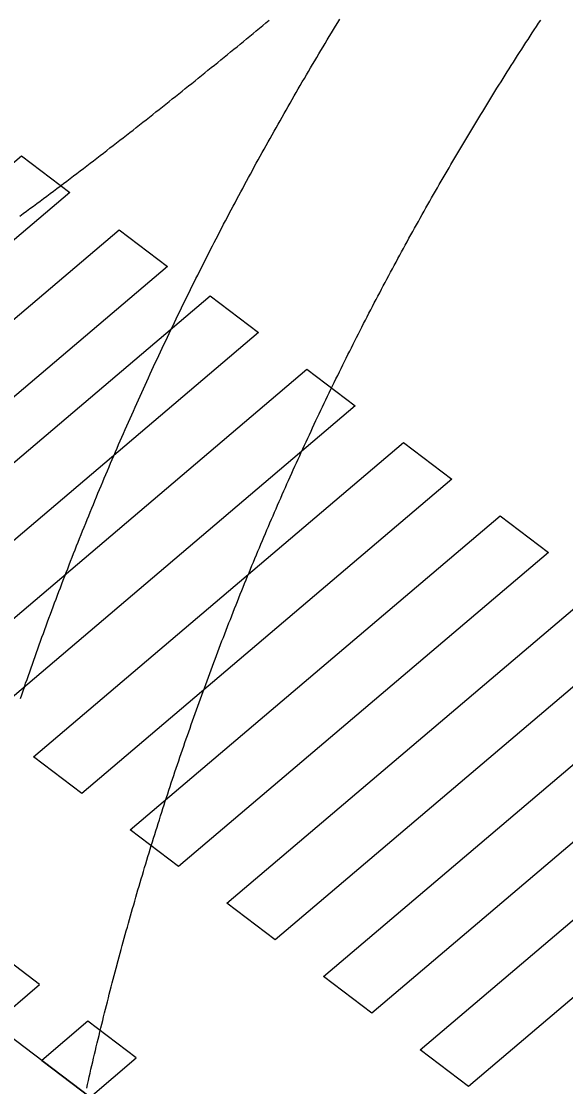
# Model space of a CAD drawing. Extents: x 81617 to 82144, y 454649 to 455150.
# Drawn here: x 81717.88 to 81722.48, y 454741.45 to 454750.44 of the extents above; entities that cross this region are included whole.
import ezdxf

# ---------------------------------------------------------------- set-up
doc = ezdxf.new("R2010")
doc.units = 0
doc.layers.add('B-WE-OG-TOPOGRAFIE-G', color=7, linetype='Continuous')
doc.layers.add('B-WE-VW-MARKERING-G', color=7, linetype='Continuous')

msp = doc.modelspace()

# ---------------------------------------------------------------- linework, layer by layer
at = {"layer": 'B-WE-OG-TOPOGRAFIE-G'}
msp.add_line((81721.5896, 454738.9988), (81704.2675, 454752.1255), dxfattribs=at)
for points in [[(81717.8727, 454748.7999), (81717.9012, 454748.8209), (81717.9297, 454748.8419), (81717.9581, 454748.863), (81717.9866, 454748.884), (81718.015, 454748.9051), (81718.0433, 454748.9262), (81718.0717, 454748.9474), (81718.1, 454748.9685), (81718.1283, 454748.9897), (81718.1566, 454749.0109), (81718.1849, 454749.0322), (81718.2131, 454749.0534), (81718.2413, 454749.0747), (81718.2695, 454749.096), (81718.2977, 454749.1173), (81718.3258, 454749.1387), (81718.3539, 454749.16), (81718.382, 454749.1814), (81718.4101, 454749.2028), (81718.4382, 454749.2243), (81718.4662, 454749.2457), (81718.4942, 454749.2672), (81718.5222, 454749.2887), (81718.5501, 454749.3102), (81718.5781, 454749.3317), (81718.606, 454749.3533), (81718.6339, 454749.3749), (81718.6618, 454749.3965), (81718.6896, 454749.4181), (81718.7175, 454749.4397), (81718.7453, 454749.4614), (81718.7731, 454749.483), (81718.8008, 454749.5047), (81718.8286, 454749.5265), (81718.8563, 454749.5482), (81718.884, 454749.5699), (81718.9117, 454749.5917), (81718.9394, 454749.6135), (81718.9671, 454749.6353), (81718.9947, 454749.6571), (81719.0223, 454749.6789), (81719.0499, 454749.7008), (81719.0775, 454749.7227), (81719.105, 454749.7445), (81719.1325, 454749.7664), (81719.1601, 454749.7884), (81719.1876, 454749.8103), (81719.215, 454749.8322), (81719.2425, 454749.8542), (81719.2699, 454749.8762), (81719.2974, 454749.8982), (81719.3248, 454749.9202), (81719.3521, 454749.9422), (81719.3795, 454749.9643), (81719.4069, 454749.9863), (81719.4342, 454750.0084), (81719.4615, 454750.0305), (81719.4888, 454750.0526), (81719.5161, 454750.0747), (81719.5434, 454750.0968), (81719.5706, 454750.1189), (81719.5978, 454750.1411), (81719.625, 454750.1632), (81719.6522, 454750.1854), (81719.6794, 454750.2076), (81719.7066, 454750.2298), (81719.7337, 454750.252), (81719.7609, 454750.2742), (81719.788, 454750.2965), (81719.8151, 454750.3187), (81719.8422, 454750.341), (81719.8692, 454750.3633), (81719.8963, 454750.3855), (81719.9233, 454750.4078), (81719.9504, 454750.4301), (81719.9774, 454750.4524)], [(81717.8771, 454744.7283), (81717.8883, 454744.7607), (81717.8994, 454744.7932), (81717.9106, 454744.8257), (81717.9218, 454744.8581), (81717.9331, 454744.8905), (81717.9444, 454744.9229), (81717.9558, 454744.9553), (81717.9672, 454744.9877), (81717.9786, 454745.0201), (81717.9901, 454745.0524), (81718.0016, 454745.0848), (81718.0131, 454745.1171), (81718.0247, 454745.1494), (81718.0363, 454745.1817), (81718.048, 454745.214), (81718.0597, 454745.2462), (81718.0714, 454745.2785), (81718.0832, 454745.3107), (81718.095, 454745.343), (81718.1069, 454745.3752), (81718.1187, 454745.4074), (81718.1307, 454745.4396), (81718.1426, 454745.4717), (81718.1547, 454745.5039), (81718.1667, 454745.536), (81718.1788, 454745.5682), (81718.1909, 454745.6003), (81718.2031, 454745.6324), (81718.2153, 454745.6645), (81718.2275, 454745.6965), (81718.2398, 454745.7286), (81718.2521, 454745.7606), (81718.2644, 454745.7927), (81718.2768, 454745.8247), (81718.2893, 454745.8567), (81718.3017, 454745.8887), (81718.3142, 454745.9206), (81718.3268, 454745.9526), (81718.3394, 454745.9845), (81718.352, 454746.0164), (81718.3646, 454746.0483), (81718.3773, 454746.0802), (81718.3901, 454746.1121), (81718.4028, 454746.144), (81718.4156, 454746.1758), (81718.4285, 454746.2076), (81718.4414, 454746.2395), (81718.4543, 454746.2713), (81718.4673, 454746.303), (81718.4803, 454746.3348), (81718.4933, 454746.3666), (81718.5064, 454746.3983), (81718.5195, 454746.43), (81718.5326, 454746.4617), (81718.5458, 454746.4934), (81718.5591, 454746.5251), (81718.5723, 454746.5567), (81718.5856, 454746.5884), (81718.599, 454746.62), (81718.6123, 454746.6516), (81718.6258, 454746.6832), (81718.6392, 454746.7148), (81718.6527, 454746.7464), (81718.6662, 454746.7779), (81718.6798, 454746.8094), (81718.6934, 454746.841), (81718.7071, 454746.8725), (81718.7207, 454746.9039), (81718.7345, 454746.9354), (81718.7482, 454746.9668), (81718.762, 454746.9983), (81718.7758, 454747.0297), (81718.7897, 454747.0611), (81718.8036, 454747.0925), (81718.8176, 454747.1238), (81718.8315, 454747.1552), (81718.8456, 454747.1865), (81718.8596, 454747.2178), (81718.8737, 454747.2491), (81718.8878, 454747.2804), (81718.902, 454747.3117), (81718.9162, 454747.3429), (81718.9304, 454747.3742), (81718.9447, 454747.4054), (81718.959, 454747.4366), (81718.9734, 454747.4678), (81718.9878, 454747.4989), (81719.0022, 454747.5301), (81719.0167, 454747.5612), (81719.0312, 454747.5923), (81719.0457, 454747.6234), (81719.0603, 454747.6545), (81719.0749, 454747.6855), (81719.0896, 454747.7166), (81719.1043, 454747.7476), (81719.119, 454747.7786), (81719.1338, 454747.8096), (81719.1486, 454747.8406), (81719.1634, 454747.8715), (81719.1783, 454747.9025), (81719.1932, 454747.9334), (81719.2081, 454747.9643), (81719.2231, 454747.9952), (81719.2381, 454748.026), (81719.2532, 454748.0569), (81719.2683, 454748.0877), (81719.2834, 454748.1185), (81719.2986, 454748.1493), (81719.3138, 454748.1801), (81719.329, 454748.2108), (81719.3443, 454748.2416), (81719.3596, 454748.2723), (81719.375, 454748.303), (81719.3904, 454748.3337), (81719.4058, 454748.3643), (81719.4213, 454748.395), (81719.4368, 454748.4256), (81719.4523, 454748.4562), (81719.4679, 454748.4868), (81719.4835, 454748.5174), (81719.4991, 454748.5479), (81719.5148, 454748.5784), (81719.5305, 454748.609), (81719.5463, 454748.6395), (81719.5621, 454748.6699), (81719.5779, 454748.7004), (81719.5938, 454748.7308), (81719.6097, 454748.7613), (81719.6256, 454748.7917), (81719.6416, 454748.822), (81719.6576, 454748.8524), (81719.6736, 454748.8827), (81719.6897, 454748.9131), (81719.7058, 454748.9434), (81719.722, 454748.9737), (81719.7382, 454749.0039), (81719.7544, 454749.0342), (81719.7707, 454749.0644), (81719.787, 454749.0946), (81719.8033, 454749.1248), (81719.8197, 454749.155), (81719.8361, 454749.1851), (81719.8525, 454749.2152), (81719.869, 454749.2454), (81719.8855, 454749.2755), (81719.9021, 454749.3055), (81719.9187, 454749.3356), (81719.9353, 454749.3656), (81719.952, 454749.3956), (81719.9687, 454749.4256), (81719.9854, 454749.4556), (81720.0022, 454749.4855), (81720.019, 454749.5155), (81720.0358, 454749.5454), (81720.0527, 454749.5753), (81720.0696, 454749.6051), (81720.0865, 454749.635), (81720.1035, 454749.6648), (81720.1205, 454749.6946), (81720.1376, 454749.7244), (81720.1547, 454749.7542), (81720.1718, 454749.7839), (81720.189, 454749.8137), (81720.2061, 454749.8434), (81720.2234, 454749.8731), (81720.2406, 454749.9027), (81720.2579, 454749.9324), (81720.2753, 454749.962), (81720.2927, 454749.9916), (81720.3101, 454750.0212), (81720.3275, 454750.0508), (81720.345, 454750.0803), (81720.3625, 454750.1098), (81720.38, 454750.1393), (81720.3976, 454750.1688), (81720.4153, 454750.1983), (81720.4329, 454750.2277), (81720.4506, 454750.2571), (81720.4683, 454750.2865), (81720.4861, 454750.3159), (81720.5039, 454750.3452), (81720.5217, 454750.3746), (81720.5396, 454750.4039), (81720.5575, 454750.4332), (81720.5754, 454750.4624)], [(81718.694, 454742.4849), (81718.6944, 454742.4862), (81718.7028, 454742.5177), (81718.7113, 454742.5492), (81718.7198, 454742.5807), (81718.7284, 454742.6122), (81718.737, 454742.6436), (81718.7456, 454742.6751), (81718.7542, 454742.7065), (81718.763, 454742.7379), (81718.7717, 454742.7694), (81718.7805, 454742.8008), (81718.7893, 454742.8322), (81718.7981, 454742.8636), (81718.807, 454742.8949), (81718.8159, 454742.9263), (81718.8249, 454742.9576), (81718.8339, 454742.989), (81718.8429, 454743.0203), (81718.852, 454743.0516), (81718.8611, 454743.083), (81718.8703, 454743.1143), (81718.8795, 454743.1455), (81718.8887, 454743.1768), (81718.898, 454743.2081), (81718.9073, 454743.2393), (81718.9166, 454743.2706), (81718.926, 454743.3018), (81718.9354, 454743.333), (81718.9448, 454743.3643), (81718.9543, 454743.3955), (81718.9639, 454743.4266), (81718.9734, 454743.4578), (81718.983, 454743.489), (81718.9926, 454743.5201), (81719.0023, 454743.5513), (81719.012, 454743.5824), (81719.0218, 454743.6135), (81719.0316, 454743.6446), (81719.0414, 454743.6757), (81719.0512, 454743.7068), (81719.0611, 454743.7379), (81719.0711, 454743.769), (81719.081, 454743.8), (81719.0911, 454743.831), (81719.1011, 454743.8621), (81719.1112, 454743.8931), (81719.1213, 454743.9241), (81719.1315, 454743.9551), (81719.1417, 454743.986), (81719.1519, 454744.017), (81719.1621, 454744.048), (81719.1725, 454744.0789), (81719.1828, 454744.1098), (81719.1932, 454744.1407), (81719.2036, 454744.1716), (81719.214, 454744.2025), (81719.2245, 454744.2334), (81719.2351, 454744.2643), (81719.2456, 454744.2951), (81719.2562, 454744.326), (81719.2669, 454744.3568), (81719.2775, 454744.3876), (81719.2882, 454744.4184), (81719.299, 454744.4492), (81719.3098, 454744.48), (81719.3206, 454744.5107), (81719.3314, 454744.5415), (81719.3423, 454744.5722), (81719.3533, 454744.6029), (81719.3642, 454744.6337), (81719.3752, 454744.6644), (81719.3863, 454744.695), (81719.3974, 454744.7257), (81719.4085, 454744.7564), (81719.4196, 454744.787), (81719.4308, 454744.8176), (81719.442, 454744.8483), (81719.4533, 454744.8789), (81719.4646, 454744.9095), (81719.4759, 454744.94), (81719.4873, 454744.9706), (81719.4987, 454745.0011), (81719.5101, 454745.0317), (81719.5216, 454745.0622), (81719.5331, 454745.0927), (81719.5447, 454745.1232), (81719.5563, 454745.1537), (81719.5679, 454745.1842), (81719.5796, 454745.2146), (81719.5913, 454745.2451), (81719.603, 454745.2755), (81719.6148, 454745.3059), (81719.6266, 454745.3363), (81719.6384, 454745.3667), (81719.6503, 454745.397), (81719.6622, 454745.4274), (81719.6742, 454745.4577), (81719.6862, 454745.4881), (81719.6982, 454745.5184), (81719.7102, 454745.5487), (81719.7223, 454745.579), (81719.7345, 454745.6092), (81719.7466, 454745.6395), (81719.7589, 454745.6697), (81719.7711, 454745.6999), (81719.7834, 454745.7302), (81719.7957, 454745.7604), (81719.808, 454745.7905), (81719.8204, 454745.8207), (81719.8329, 454745.8509), (81719.8453, 454745.881), (81719.8578, 454745.9111), (81719.8703, 454745.9412), (81719.8829, 454745.9713), (81719.8955, 454746.0014), (81719.9081, 454746.0314), (81719.9208, 454746.0615), (81719.9335, 454746.0915), (81719.9463, 454746.1215), (81719.9591, 454746.1515), (81719.9719, 454746.1815), (81719.9847, 454746.2115), (81719.9976, 454746.2415), (81720.0105, 454746.2714), (81720.0235, 454746.3013), (81720.0365, 454746.3312), (81720.0495, 454746.3611), (81720.0626, 454746.391), (81720.0757, 454746.4209), (81720.0888, 454746.4507), (81720.102, 454746.4805), (81720.1152, 454746.5103), (81720.1285, 454746.5401), (81720.1418, 454746.5699), (81720.1551, 454746.5997), (81720.1684, 454746.6294), (81720.1818, 454746.6592), (81720.1952, 454746.6889), (81720.2087, 454746.7186), (81720.2222, 454746.7483), (81720.2357, 454746.778), (81720.2493, 454746.8076), (81720.2629, 454746.8373), (81720.2765, 454746.8669), (81720.2902, 454746.8965), (81720.3039, 454746.9261), (81720.3177, 454746.9556), (81720.3314, 454746.9852), (81720.3453, 454747.0147), (81720.3591, 454747.0443), (81720.373, 454747.0738), (81720.3869, 454747.1033), (81720.4009, 454747.1327), (81720.4149, 454747.1622), (81720.4289, 454747.1916), (81720.4429, 454747.2211), (81720.457, 454747.2505), (81720.4712, 454747.2798), (81720.4853, 454747.3092), (81720.4995, 454747.3386), (81720.5138, 454747.3679), (81720.528, 454747.3972), (81720.5423, 454747.4265), (81720.5567, 454747.4558), (81720.5711, 454747.4851), (81720.5855, 454747.5144), (81720.5999, 454747.5436), (81720.6144, 454747.5728), (81720.6289, 454747.602), (81720.6435, 454747.6312), (81720.6581, 454747.6604), (81720.6727, 454747.6895), (81720.6873, 454747.7186), (81720.702, 454747.7478), (81720.7168, 454747.7768), (81720.7315, 454747.8059), (81720.7463, 454747.835), (81720.7611, 454747.864), (81720.776, 454747.8931), (81720.7909, 454747.9221), (81720.8058, 454747.9511), (81720.8208, 454747.98), (81720.8358, 454748.009), (81720.8508, 454748.0379), (81720.8659, 454748.0668), (81720.881, 454748.0957), (81720.8962, 454748.1246), (81720.9113, 454748.1535), (81720.9265, 454748.1823), (81720.9418, 454748.2112), (81720.9571, 454748.24), (81720.9724, 454748.2688), (81720.9877, 454748.2975), (81721.0031, 454748.3263), (81721.0185, 454748.355), (81721.034, 454748.3837), (81721.0495, 454748.4124), (81721.065, 454748.4411), (81721.0805, 454748.4698), (81721.0961, 454748.4984), (81721.1118, 454748.527), (81721.1274, 454748.5557), (81721.1431, 454748.5842), (81721.1588, 454748.6128), (81721.1746, 454748.6414), (81721.1904, 454748.6699), (81721.2062, 454748.6984), (81721.2221, 454748.7269), (81721.238, 454748.7554), (81721.2539, 454748.7838), (81721.2699, 454748.8123), (81721.2858, 454748.8407), (81721.3019, 454748.8691), (81721.3179, 454748.8975), (81721.334, 454748.9258), (81721.3502, 454748.9541), (81721.3663, 454748.9825), (81721.3825, 454749.0108), (81721.3988, 454749.0391), (81721.415, 454749.0673), (81721.4313, 454749.0956), (81721.4477, 454749.1238), (81721.4641, 454749.152), (81721.4805, 454749.1802), (81721.4969, 454749.2083), (81721.5134, 454749.2365), (81721.5299, 454749.2646), (81721.5464, 454749.2927), (81721.563, 454749.3208), (81721.5796, 454749.3489), (81721.5962, 454749.3769), (81721.6129, 454749.4049), (81721.6296, 454749.4329), (81721.6463, 454749.4609), (81721.6631, 454749.4889), (81721.6799, 454749.5168), (81721.6968, 454749.5448), (81721.7136, 454749.5727), (81721.7305, 454749.6006), (81721.7475, 454749.6284), (81721.7644, 454749.6563), (81721.7815, 454749.6841), (81721.7985, 454749.7119), (81721.8156, 454749.7397), (81721.8327, 454749.7674), (81721.8498, 454749.7952), (81721.867, 454749.8229), (81721.8842, 454749.8506), (81721.9014, 454749.8783), (81721.9187, 454749.906), (81721.936, 454749.9336), (81721.9533, 454749.9612), (81721.9707, 454749.9888), (81721.9881, 454750.0164), (81722.0055, 454750.044), (81722.023, 454750.0715), (81722.0405, 454750.099), (81722.058, 454750.1265), (81722.0756, 454750.154), (81722.0932, 454750.1814), (81722.1109, 454750.2089), (81722.1285, 454750.2363), (81722.1462, 454750.2637), (81722.1639, 454750.291), (81722.1817, 454750.3184), (81722.1995, 454750.3457), (81722.2173, 454750.373), (81722.2352, 454750.4003), (81722.2531, 454750.4276), (81722.271, 454750.4548)], [(81718.4371, 454741.4414), (81718.4443, 454741.4732), (81718.4516, 454741.505), (81718.4588, 454741.5368), (81718.4661, 454741.5685), (81718.4735, 454741.6003), (81718.4808, 454741.6321), (81718.4883, 454741.6638), (81718.4957, 454741.6956), (81718.5032, 454741.7273), (81718.5107, 454741.7591), (81718.5183, 454741.7908), (81718.5259, 454741.8225), (81718.5336, 454741.8542), (81718.5412, 454741.8859), (81718.549, 454741.9176), (81718.5567, 454741.9492), (81718.5645, 454741.9809), (81718.5724, 454742.0126), (81718.5802, 454742.0442), (81718.5881, 454742.0758), (81718.5961, 454742.1075), (81718.6041, 454742.1391), (81718.6121, 454742.1707), (81718.6202, 454742.2023), (81718.6283, 454742.2339), (81718.6364, 454742.2655), (81718.6446, 454742.297), (81718.6528, 454742.3286), (81718.661, 454742.3601), (81718.6693, 454742.3917), (81718.6776, 454742.4232), (81718.686, 454742.4547), (81718.694, 454742.4849)]]:
    msp.add_lwpolyline(points, dxfattribs=at)
at = {"layer": 'B-WE-VW-MARKERING-G'}
for points in [[(81714.763, 454746.6583), (81717.8879, 454749.3091), (81718.2961, 454748.9997), (81715.1712, 454746.349)], [(81715.5851, 454746.0322), (81718.71, 454748.683), (81719.1182, 454748.3736), (81715.9933, 454745.7229)], [(81716.3539, 454745.4758), (81719.4788, 454748.1266), (81719.887, 454747.8172), (81716.7621, 454745.1665)], [(81717.1704, 454744.8571), (81720.2953, 454747.5078), (81720.7035, 454747.1985), (81717.5786, 454744.5477)], [(81717.9868, 454744.2384), (81721.1118, 454746.8891), (81721.52, 454746.5797), (81718.3951, 454743.929)], [(81718.8033, 454743.6197), (81721.9282, 454746.2704), (81722.3365, 454745.961), (81719.2116, 454743.3103)], [(81719.6198, 454743.0009), (81722.7447, 454745.6516), (81723.153, 454745.3423), (81720.028, 454742.6916)], [(81720.4363, 454742.3822), (81723.5612, 454745.0329), (81723.9694, 454744.7236), (81720.8445, 454742.0728)], [(81721.2528, 454741.7635), (81724.3777, 454744.4142), (81724.7859, 454744.1048), (81721.661, 454741.4541)], [(81718.0397, 454742.3163), (81717.6315, 454742.6256), (81717.2409, 454742.2943), (81717.6491, 454741.9849)], [(81718.8562, 454741.6975), (81718.448, 454742.0069), (81718.0573, 454741.6756), (81718.4656, 454741.3662)]]:
    msp.add_lwpolyline(points, close=True, dxfattribs=at)

doc.saveas('drawing.dxf')
